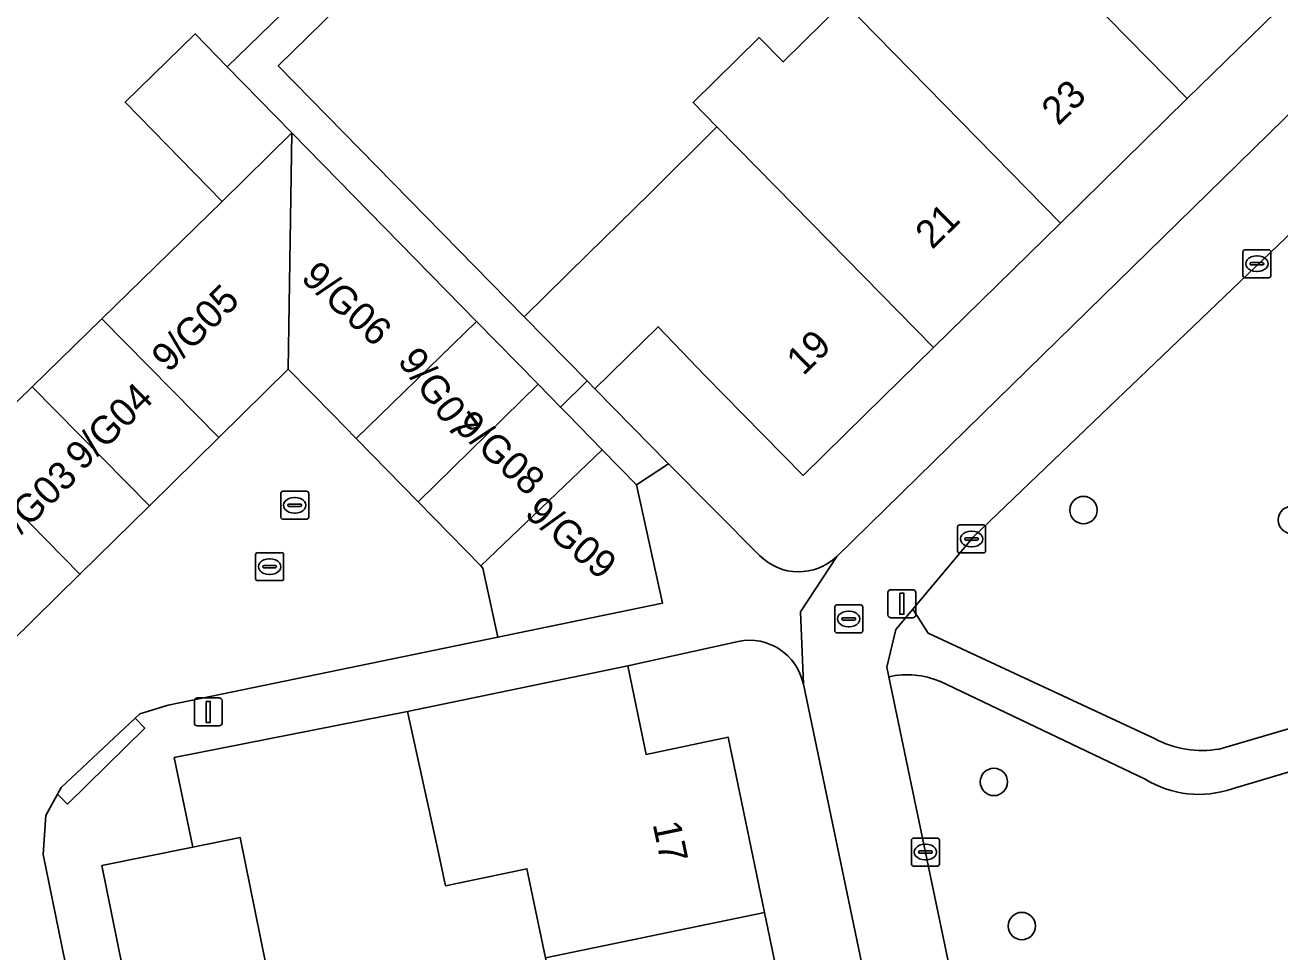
# Model space of a CAD drawing. Extents: x 162879 to 165540, y 384011 to 385181.
# Drawn here: x 164034.17 to 164079.05, y 384230.78 to 384263.93 of the extents above; entities that cross this region are included whole.
import ezdxf

# ---------------------------------------------------------------- set-up
doc = ezdxf.new("R2010")
doc.units = 0
for name, color, linetype in [('IMGEO_Boom', 7, 'Continuous'), ('IMGEO_Erf', 7, 'Continuous'), ('IMGEO_Groenvoorziening', 7, 'Continuous'), ('IMGEO_Kolk', 7, 'Continuous'), ('IMGEO_Lichtmast', 7, 'Continuous'), ('IMGEO_Pand', 7, 'Continuous'), ('IMGEO_Pand_nummerreeks', 7, 'Continuous'), ('IMGEO_Rijbaan_lokaal_open', 7, 'Continuous'), ('IMGEO_Rioolput', 7, 'Continuous'), ('IMGEO_Voetpad_halfverhard', 7, 'Continuous'), ('IMGEO_Voetpad_open', 7, 'Continuous')]:
    doc.layers.add(name, color=color, linetype=linetype)

msp = doc.modelspace()

# ---------------------------------------------------------------- linework, layer by layer
at = {"layer": 'IMGEO_Boom'}
for centre in [(164072.025, 384246.586), (164079.475, 384246.23), (164068.821, 384236.86), (164069.82, 384231.707)]:
    msp.add_circle(centre, 0.489, dxfattribs=at)
at = {"layer": 'IMGEO_Erf'}
for points in [[(164020.603, 384237.498), (164023.148, 384240.006), (164027.381, 384235.712), (164031.164, 384239.4), (164026.942, 384243.693), (164023.489, 384247.252), (164025.948, 384249.671), (164026.282, 384250), (164027.143, 384250.847), (164027.965, 384250), (164030.611, 384247.272), (164031.931, 384248.559), (164033.408, 384250), (164034.426, 384250.993), (164036.921, 384253.427), (164041.22, 384257.622), (164037.748, 384261.17), (164040.249, 384263.618), (164041.4, 384262.442), (164064.027, 384284.392), (164072.952, 384284.662), (164077.211, 384284.78), (164077.726, 384284.794), (164083.317, 384284.95)], [(164063.201, 384244.93), (164068.383, 384250), (164094.306, 384275.362)], [(164047.44, 384266.608), (164043.225, 384262.473), (164052.025, 384253.502), (164054.31, 384255.745), (164056.525, 384257.919), (164058.911, 384260.295), (164058.06, 384261.162), (164060.428, 384263.485), (164061.279, 384262.618), (164063.45, 384264.748)], [(164080.28, 384265.756), (164075.737, 384261.302), (164071.198, 384256.85), (164066.658, 384252.399), (164064.212, 384250), (164061.995, 384247.826), (164059.856, 384250), (164058.488, 384251.391), (164056.809, 384253.14), (164054.553, 384250.926), (164057.185, 384248.244), (164060.439, 384244.959)], [(164059.675, 384241.888), (164055.725, 384241.01), (164056.381, 384237.847), (164059.318, 384238.457), (164060.619, 384232.192), (164061.942, 384225.823), (164063.233, 384219.606), (164064.558, 384213.229), (164061.636, 384212.622), (164062.262, 384209.608), (164054.286, 384207.951), (164053.269, 384212.847), (164053.021, 384214.043), (164051.553, 384213.738), (164050.867, 384217.043), (164055.369, 384217.976), (164054.701, 384221.19), (164051.752, 384220.578), (164051.128, 384223.581), (164050.502, 384226.597), (164053.476, 384227.215), (164052.779, 384230.571), (164052.118, 384233.754)], [(164067.56, 384213.721), (164062.005, 384240.357)], [(164052.118, 384233.754), (164049.202, 384233.149), (164048.922, 384234.494), (164047.844, 384239.376), (164039.508, 384237.731), (164040.168, 384234.53), (164041.861, 384234.874), (164043.137, 384228.582), (164038.195, 384227.579), (164038.695, 384225.317), (164041.619, 384225.91), (164042.456, 384221.783), (164043.264, 384217.802), (164040.34, 384217.209), (164042.081, 384208.2), (164045.976, 384209.014), (164046.584, 384206.117), (164064.975, 384209.771)]]:
    msp.add_lwpolyline(points, dxfattribs=at)
for centre, radius, start, end in [((164061.835, 384246.341), 1.964, 224.7195, 314.0773), ((164060.074, 384239.957), 1.972, 11.6984, 101.6853)]:
    msp.add_arc(centre, radius, start, end, dxfattribs=at)
at = {"layer": 'IMGEO_Groenvoorziening'}
for points in [[(164080.9, 384257.899), (164072.655, 384250), (164068.089, 384245.625), (164065.926, 384243.045), (164066.473, 384242.185), (164074.565, 384238.409)], [(164065.064, 384240.618), (164070.594, 384214.118)], [(164074.228, 384236.96), (164066.886, 384240.459)], [(164076.878, 384238.038), (164079.848, 384238.902), (164080.928, 384239.216)], [(164081.185, 384237.751), (164080.109, 384237.434), (164077.341, 384236.617)]]:
    msp.add_lwpolyline(points, dxfattribs=at)
for centre, radius, start, end in [((164065.733, 384237.76), 2.935, 66.8607, 103.1645), ((164076.269, 384241.639), 3.652, 242.1807, 279.5943), ((164076.145, 384240.059), 3.644, 238.2631, 289.1616)]:
    msp.add_arc(centre, radius, start, end, dxfattribs=at)
at = {"layer": 'IMGEO_Kolk'}
for p, q in [((164077.725, 384254.97), (164077.725, 384255.822)), ((164077.8, 384255.896), (164078.652, 384255.896)), ((164078.726, 384255.822), (164078.726, 384254.97)), ((164077.984, 384255.39), (164077.984, 384255.402)), ((164078.027, 384255.439), (164078.425, 384255.439)), ((164078.213, 384255.676), (164078.238, 384255.676)), ((164078.468, 384255.402), (164078.468, 384255.39)), ((164078.422, 384255.353), (164078.024, 384255.353)), ((164078.236, 384255.116), (164078.211, 384255.116)), ((164078.652, 384254.896), (164077.8, 384254.896)), ((164067.522, 384245.125), (164067.522, 384245.977)), ((164067.597, 384246.051), (164068.449, 384246.051)), ((164068.523, 384245.977), (164068.523, 384245.125)), ((164067.781, 384245.545), (164067.781, 384245.557)), ((164068.219, 384245.508), (164067.821, 384245.508)), ((164067.824, 384245.594), (164068.222, 384245.594)), ((164068.01, 384245.831), (164068.035, 384245.831)), ((164068.265, 384245.557), (164068.265, 384245.545)), ((164042.492, 384245.061), (164043.344, 384245.061)), ((164068.449, 384245.051), (164067.597, 384245.051)), ((164068.033, 384245.271), (164068.008, 384245.271)), ((164042.417, 384244.135), (164042.417, 384244.987)), ((164042.719, 384244.604), (164043.117, 384244.604)), ((164042.905, 384244.841), (164042.93, 384244.841)), ((164043.418, 384244.987), (164043.418, 384244.135)), ((164042.676, 384244.555), (164042.676, 384244.567)), ((164043.114, 384244.518), (164042.716, 384244.518)), ((164042.928, 384244.281), (164042.903, 384244.281)), ((164043.16, 384244.567), (164043.16, 384244.555)), ((164043.344, 384244.061), (164042.492, 384244.061)), ((164065.87, 384233.926), (164065.87, 384234.778)), ((164065.945, 384234.852), (164066.797, 384234.852)), ((164066.871, 384234.778), (164066.871, 384233.926)), ((164066.129, 384234.346), (164066.129, 384234.358)), ((164066.567, 384234.309), (164066.169, 384234.309)), ((164066.172, 384234.395), (164066.57, 384234.395)), ((164066.358, 384234.632), (164066.383, 384234.632)), ((164066.613, 384234.358), (164066.613, 384234.346)), ((164066.797, 384233.852), (164065.945, 384233.852)), ((164066.381, 384234.072), (164066.356, 384234.072))]:
    msp.add_line(p, q, dxfattribs=at)
for points in [[(164077.725, 384254.97), (164077.725, 384255.822)], [(164077.8, 384255.896), (164078.652, 384255.896)], [(164078.726, 384255.822), (164078.726, 384254.97)], [(164078.652, 384254.896), (164077.8, 384254.896)], [(164067.522, 384245.125), (164067.522, 384245.977)], [(164067.597, 384246.051), (164068.449, 384246.051)], [(164068.523, 384245.977), (164068.523, 384245.125)], [(164042.492, 384245.061), (164043.344, 384245.061)], [(164068.449, 384245.051), (164067.597, 384245.051)], [(164042.417, 384244.135), (164042.417, 384244.987)], [(164043.418, 384244.987), (164043.418, 384244.135)], [(164043.344, 384244.061), (164042.492, 384244.061)], [(164065.87, 384233.926), (164065.87, 384234.778)], [(164065.945, 384234.852), (164066.797, 384234.852)], [(164066.871, 384234.778), (164066.871, 384233.926)], [(164066.797, 384233.852), (164065.945, 384233.852)]]:
    msp.add_lwpolyline(points, dxfattribs=at)
for centre, radius, start, end in [((164077.802, 384255.82), 0.0765, 91.552, 178.448), ((164077.802, 384255.82), 0.0765, 91.552, 178.448), ((164078.65, 384255.82), 0.0765, 1.552, 88.448), ((164078.65, 384255.82), 0.0765, 1.552, 88.448), ((164078.024, 384255.399), 0.0403, 85.8775, 175.7526), ((164078.021, 384255.389), 0.0366, 178.938, 274.7102), ((164078.425, 384255.396), 0.043, 264.8664, 352.4533), ((164078.429, 384255.401), 0.0386, 1.7309, 96.639), ((164077.802, 384254.972), 0.0765, 181.552, 268.448), ((164077.802, 384254.972), 0.0765, 181.552, 268.448), ((164078.65, 384254.972), 0.0765, 271.552, 358.448), ((164078.65, 384254.972), 0.0765, 271.552, 358.448), ((164067.599, 384245.975), 0.0765, 91.552, 178.448), ((164067.599, 384245.975), 0.0765, 91.552, 178.448), ((164068.447, 384245.975), 0.0765, 1.552, 88.448), ((164068.447, 384245.975), 0.0765, 1.552, 88.448), ((164067.821, 384245.554), 0.0403, 85.8775, 175.7526), ((164067.818, 384245.544), 0.0366, 178.938, 274.7102), ((164068.222, 384245.551), 0.043, 264.8664, 352.4533), ((164068.226, 384245.556), 0.0386, 1.7309, 96.639), ((164042.494, 384244.985), 0.0765, 91.552, 178.448), ((164042.494, 384244.985), 0.0765, 91.552, 178.448), ((164043.342, 384244.985), 0.0765, 1.552, 88.448), ((164043.342, 384244.985), 0.0765, 1.552, 88.448), ((164067.599, 384245.127), 0.0765, 181.552, 268.448), ((164067.599, 384245.127), 0.0765, 181.552, 268.448), ((164068.447, 384245.127), 0.0765, 271.552, 358.448), ((164068.447, 384245.127), 0.0765, 271.552, 358.448), ((164042.716, 384244.564), 0.0403, 85.8775, 175.7526), ((164043.121, 384244.566), 0.0386, 1.7309, 96.639), ((164042.713, 384244.554), 0.0366, 178.938, 274.7102), ((164043.117, 384244.561), 0.043, 264.8664, 352.4533), ((164042.494, 384244.137), 0.0765, 181.552, 268.448), ((164042.494, 384244.137), 0.0765, 181.552, 268.448), ((164043.342, 384244.137), 0.0765, 271.552, 358.448), ((164043.342, 384244.137), 0.0765, 271.552, 358.448), ((164065.947, 384234.776), 0.0765, 91.552, 178.448), ((164065.947, 384234.776), 0.0765, 91.552, 178.448), ((164066.795, 384234.776), 0.0765, 1.552, 88.448), ((164066.795, 384234.776), 0.0765, 1.552, 88.448), ((164066.169, 384234.355), 0.0403, 85.8775, 175.7526), ((164066.166, 384234.345), 0.0366, 178.938, 274.7102), ((164066.57, 384234.352), 0.043, 264.8664, 352.4533), ((164066.574, 384234.357), 0.0386, 1.7309, 96.639), ((164065.947, 384233.928), 0.0765, 181.552, 268.448), ((164065.947, 384233.928), 0.0765, 181.552, 268.448), ((164066.795, 384233.928), 0.0765, 271.552, 358.448), ((164066.795, 384233.928), 0.0765, 271.552, 358.448)]:
    msp.add_arc(centre, radius, start, end, dxfattribs=at)
for centre, major_axis, ratio, start_param, end_param in [((164078.212, 384255.396), (-0.387, 0.002), 0.722429, 4.712389, 7.853982), ((164078.237, 384255.396), (-0.39, 0.002), 0.717154, 1.570796, 4.712389), ((164068.009, 384245.551), (-0.387, 0.002), 0.722429, 4.712389, 7.853982), ((164068.034, 384245.551), (-0.39, 0.002), 0.717154, 1.570796, 4.712389), ((164042.904, 384244.561), (-0.387, 0.002), 0.722429, 4.712389, 7.853982), ((164042.929, 384244.561), (-0.39, 0.002), 0.717154, 1.570796, 4.712389), ((164066.357, 384234.352), (-0.387, 0.002), 0.722429, 4.712389, 7.853982), ((164066.382, 384234.352), (-0.39, 0.002), 0.717154, 1.570796, 4.712389)]:
    msp.add_ellipse(centre, major_axis=major_axis, ratio=ratio, start_param=start_param, end_param=end_param, dxfattribs=at)
at = {"layer": 'IMGEO_Lichtmast'}
for p, q in [((164065.132, 384243.734), (164065.922, 384243.734)), ((164065.922, 384243.734), (164065.132, 384243.734)), ((164065.032, 384242.834), (164065.032, 384243.634)), ((164065.032, 384243.634), (164065.032, 384242.834)), ((164066.022, 384243.634), (164066.022, 384242.834)), ((164066.022, 384242.834), (164066.022, 384243.634)), ((164065.922, 384242.734), (164065.132, 384242.734)), ((164065.132, 384242.734), (164065.922, 384242.734)), ((164040.225, 384238.967), (164040.225, 384239.767)), ((164040.225, 384239.767), (164040.225, 384238.967)), ((164040.325, 384239.867), (164041.115, 384239.867)), ((164041.115, 384239.867), (164040.325, 384239.867)), ((164041.215, 384239.767), (164041.215, 384238.967)), ((164041.215, 384238.967), (164041.215, 384239.767)), ((164041.115, 384238.867), (164040.325, 384238.867)), ((164040.325, 384238.867), (164041.115, 384238.867))]:
    msp.add_line(p, q, dxfattribs=at)
for points in [[(164065.452, 384243.609), (164065.602, 384243.609), (164065.602, 384242.859), (164065.452, 384242.859), (164065.452, 384243.609)], [(164040.645, 384239.742), (164040.795, 384239.742), (164040.795, 384238.992), (164040.645, 384238.992), (164040.645, 384239.742)]]:
    msp.add_lwpolyline(points, dxfattribs=at)
for centre, start, end in [((164065.132, 384243.634), 90, 180), ((164065.132, 384243.634), 90, 180), ((164065.922, 384243.634), 0, 90), ((164065.922, 384243.634), 360, 90), ((164065.132, 384242.834), 180, 270), ((164065.132, 384242.834), 180, 270), ((164065.922, 384242.834), 270, 0), ((164065.922, 384242.834), 270, 0), ((164040.325, 384239.767), 90, 180), ((164040.325, 384239.767), 90, 180), ((164041.115, 384239.767), 0, 90), ((164041.115, 384239.767), 360, 90), ((164040.325, 384238.967), 180, 270), ((164040.325, 384238.967), 180, 270), ((164041.115, 384238.967), 270, 0), ((164041.115, 384238.967), 270, 0)]:
    msp.add_arc(centre, 0.1, start, end, dxfattribs=at)
at = {"layer": 'IMGEO_Pand'}
for points in [[(164080.28, 384265.756), (164072.57, 384273.616), (164070.503, 384271.588), (164072.57, 384269.481), (164070.096, 384267.053), (164075.737, 384261.302)], [(164070.096, 384267.053), (164067.766, 384264.768), (164065.659, 384266.915), (164063.45, 384264.748), (164071.198, 384256.85), (164075.737, 384261.302)], [(164063.45, 384264.748), (164061.279, 384262.618), (164060.428, 384263.485), (164058.06, 384261.162), (164058.911, 384260.295), (164061.027, 384258.138), (164066.658, 384252.399), (164071.198, 384256.85)], [(164041.4, 384262.442), (164040.249, 384263.618), (164037.748, 384261.17), (164041.22, 384257.622), (164043.707, 384260.084)], [(164043.586, 384251.622), (164043.707, 384260.084), (164041.22, 384257.622), (164036.921, 384253.427), (164041.101, 384249.178), (164041.937, 384250)], [(164050.313, 384253.336), (164043.725, 384260.066), (164043.707, 384260.084), (164043.586, 384251.622), (164045.174, 384250), (164046.014, 384249.142)], [(164061.027, 384258.138), (164058.911, 384260.295), (164056.525, 384257.919), (164054.31, 384255.745), (164052.025, 384253.502), (164054.278, 384251.206), (164054.553, 384250.926), (164056.809, 384253.14), (164058.488, 384251.391), (164059.856, 384250), (164061.995, 384247.826), (164064.212, 384250), (164066.658, 384252.399)], [(164034.426, 384250.993), (164038.617, 384246.733), (164041.101, 384249.178), (164036.921, 384253.427)], [(164050.313, 384253.336), (164046.014, 384249.142), (164048.226, 384246.881), (164052.518, 384251.083)], [(164034.426, 384250.993), (164033.408, 384250), (164031.931, 384248.559), (164036.133, 384244.289), (164038.617, 384246.733)], [(164054.812, 384248.74), (164053.578, 384250), (164053.319, 384250.265), (164052.518, 384251.083), (164048.226, 384246.881), (164050.472, 384244.587)], [(164050.472, 384244.587), (164050.546, 384244.511), (164051.084, 384242.038), (164056.963, 384243.259), (164056.043, 384247.482), (164054.812, 384248.74)], [(164029.436, 384246.126), (164033.648, 384241.844), (164036.133, 384244.289), (164031.931, 384248.559), (164030.611, 384247.272)], [(164060.619, 384232.192), (164059.318, 384238.457), (164056.381, 384237.847), (164055.725, 384241.01), (164047.844, 384239.376), (164048.922, 384234.494), (164049.202, 384233.149), (164052.118, 384233.754), (164052.779, 384230.571)], [(164040.168, 384234.53), (164036.919, 384233.871), (164038.195, 384227.579), (164043.137, 384228.582), (164041.861, 384234.874)], [(164060.619, 384232.192), (164052.779, 384230.571), (164053.476, 384227.215), (164050.502, 384226.597), (164051.128, 384223.581), (164061.942, 384225.823)]]:
    msp.add_lwpolyline(points, close=True, dxfattribs=at)
at = {"layer": 'IMGEO_Rijbaan_lokaal_open'}
msp.add_lwpolyline([(164040.268, 384207.587), (164034.815, 384234.262), (164034.911, 384235.662), (164035.336, 384236.427), (164035.465, 384236.659), (164038.104, 384239.136), (164038.275, 384239.297), (164039.286, 384239.612), (164051.084, 384242.038), (164050.546, 384244.511), (164050.472, 384244.587), (164048.226, 384246.881), (164046.014, 384249.142), (164045.174, 384250), (164043.586, 384251.622), (164041.937, 384250), (164041.101, 384249.178), (164038.617, 384246.733), (164036.133, 384244.289), (164033.648, 384241.844)], dxfattribs=at)
at = {"layer": 'IMGEO_Rioolput'}
for p, q in [((164043.315, 384246.331), (164043.315, 384247.183)), ((164043.39, 384247.257), (164044.242, 384247.257)), ((164043.803, 384247.037), (164043.828, 384247.037)), ((164044.316, 384247.183), (164044.316, 384246.331)), ((164043.574, 384246.751), (164043.574, 384246.763)), ((164044.012, 384246.714), (164043.614, 384246.714)), ((164043.617, 384246.8), (164044.015, 384246.8)), ((164043.826, 384246.477), (164043.801, 384246.477)), ((164044.058, 384246.763), (164044.058, 384246.751)), ((164044.242, 384246.257), (164043.39, 384246.257)), ((164063.127, 384242.265), (164063.127, 384243.117)), ((164063.202, 384243.191), (164064.054, 384243.191)), ((164063.615, 384242.971), (164063.64, 384242.971)), ((164064.128, 384243.117), (164064.128, 384242.265)), ((164063.386, 384242.685), (164063.386, 384242.697)), ((164063.824, 384242.648), (164063.426, 384242.648)), ((164063.429, 384242.734), (164063.827, 384242.734)), ((164063.638, 384242.411), (164063.613, 384242.411)), ((164063.87, 384242.697), (164063.87, 384242.685)), ((164064.054, 384242.191), (164063.202, 384242.191))]:
    msp.add_line(p, q, dxfattribs=at)
for points in [[(164043.315, 384246.331), (164043.315, 384247.183)], [(164043.39, 384247.257), (164044.242, 384247.257)], [(164044.316, 384247.183), (164044.316, 384246.331)], [(164044.242, 384246.257), (164043.39, 384246.257)], [(164063.127, 384242.265), (164063.127, 384243.117)], [(164063.202, 384243.191), (164064.054, 384243.191)], [(164064.128, 384243.117), (164064.128, 384242.265)], [(164064.054, 384242.191), (164063.202, 384242.191)]]:
    msp.add_lwpolyline(points, dxfattribs=at)
for centre, radius, start, end in [((164043.392, 384247.181), 0.0765, 91.552, 178.448), ((164043.392, 384247.181), 0.0765, 91.552, 178.448), ((164044.24, 384247.181), 0.0765, 1.552, 88.448), ((164044.24, 384247.181), 0.0765, 1.552, 88.448), ((164043.614, 384246.76), 0.0403, 85.8775, 175.7526), ((164043.611, 384246.75), 0.0366, 178.938, 274.7102), ((164044.015, 384246.757), 0.043, 264.8664, 352.4533), ((164044.019, 384246.762), 0.0386, 1.7309, 96.639), ((164043.392, 384246.333), 0.0765, 181.552, 268.448), ((164043.392, 384246.333), 0.0765, 181.552, 268.448), ((164044.24, 384246.333), 0.0765, 271.552, 358.448), ((164044.24, 384246.333), 0.0765, 271.552, 358.448), ((164063.204, 384243.115), 0.0765, 91.552, 178.448), ((164063.204, 384243.115), 0.0765, 91.552, 178.448), ((164064.052, 384243.115), 0.0765, 1.552, 88.448), ((164064.052, 384243.115), 0.0765, 1.552, 88.448), ((164063.426, 384242.694), 0.0403, 85.8775, 175.7526), ((164063.423, 384242.684), 0.0366, 178.938, 274.7102), ((164063.827, 384242.691), 0.043, 264.8664, 352.4533), ((164063.831, 384242.696), 0.0386, 1.7309, 96.639), ((164063.204, 384242.267), 0.0765, 181.552, 268.448), ((164063.204, 384242.267), 0.0765, 181.552, 268.448), ((164064.052, 384242.267), 0.0765, 271.552, 358.448), ((164064.052, 384242.267), 0.0765, 271.552, 358.448)]:
    msp.add_arc(centre, radius, start, end, dxfattribs=at)
for centre, major_axis, ratio, start_param, end_param in [((164043.802, 384246.757), (-0.387, 0.002), 0.722429, 4.712389, 7.853982), ((164043.827, 384246.757), (-0.39, 0.002), 0.717154, 1.570796, 4.712389), ((164063.614, 384242.691), (-0.387, 0.002), 0.722429, 4.712389, 7.853982), ((164063.639, 384242.691), (-0.39, 0.002), 0.717154, 1.570796, 4.712389)]:
    msp.add_ellipse(centre, major_axis=major_axis, ratio=ratio, start_param=start_param, end_param=end_param, dxfattribs=at)
at = {"layer": 'IMGEO_Voetpad_halfverhard'}
for points in [[(164074.565, 384238.409), (164066.473, 384242.185), (164065.926, 384243.045), (164065.316, 384242.317), (164064.991, 384240.969), (164065.064, 384240.618)], [(164066.886, 384240.459), (164074.228, 384236.96)], [(164080.928, 384239.216), (164079.848, 384238.902), (164076.878, 384238.038)], [(164077.341, 384236.617), (164080.109, 384237.434), (164081.185, 384237.751)]]:
    msp.add_lwpolyline(points, dxfattribs=at)
for centre, radius, start, end in [((164065.733, 384237.76), 2.935, 66.8607, 103.1645), ((164076.269, 384241.639), 3.652, 242.1807, 279.5943), ((164076.145, 384240.059), 3.644, 238.2631, 289.1616)]:
    msp.add_arc(centre, radius, start, end, dxfattribs=at)
at = {"layer": 'IMGEO_Voetpad_open'}
for points in [[(164088.288, 384284.403), (164088.338, 384285.009), (164083.317, 384284.95), (164077.726, 384284.794), (164077.211, 384284.78), (164072.952, 384284.662), (164064.027, 384284.392), (164041.4, 384262.442), (164043.707, 384260.084), (164043.725, 384260.066), (164050.313, 384253.336), (164052.518, 384251.083), (164053.319, 384250.265), (164054.278, 384251.206), (164052.025, 384253.502), (164043.225, 384262.473), (164047.44, 384266.608), (164050.128, 384269.244), (164053.297, 384272.353), (164056.519, 384275.511), (164059.21, 384278.151), (164062.376, 384281.256), (164064.289, 384283.133), (164087.526, 384283.655)], [(164054.553, 384250.926), (164054.278, 384251.206), (164053.319, 384250.265), (164053.578, 384250), (164054.812, 384248.74), (164056.043, 384247.482), (164057.185, 384248.244)], [(164038.104, 384239.136), (164035.465, 384236.659), (164035.336, 384236.427), (164035.685, 384236.07), (164038.453, 384238.779)]]:
    msp.add_lwpolyline(points, close=True, dxfattribs=at)
for points in [[(164070.594, 384214.118), (164065.064, 384240.618), (164064.991, 384240.969), (164065.316, 384242.317), (164065.926, 384243.045), (164068.089, 384245.625), (164072.655, 384250), (164080.9, 384257.899), (164081.379, 384258.358), (164087.696, 384264.604), (164105.502, 384282.156)], [(164094.306, 384275.362), (164068.383, 384250), (164063.201, 384244.93), (164061.9, 384242.942), (164062.005, 384240.357), (164067.56, 384213.721)], [(164057.185, 384248.244), (164056.043, 384247.482), (164056.963, 384243.259), (164051.084, 384242.038), (164039.286, 384239.612), (164038.275, 384239.297), (164038.104, 384239.136), (164038.453, 384238.779), (164035.685, 384236.07), (164035.336, 384236.427), (164034.911, 384235.662), (164034.815, 384234.262), (164040.268, 384207.587)], [(164060.439, 384244.959), (164057.185, 384248.244)], [(164062.005, 384240.357), (164061.9, 384242.942), (164063.201, 384244.93)], [(164038.195, 384227.579), (164036.919, 384233.871), (164040.168, 384234.53), (164039.508, 384237.731), (164047.844, 384239.376), (164055.725, 384241.01), (164059.675, 384241.888)]]:
    msp.add_lwpolyline(points, dxfattribs=at)
for centre, radius, start, end in [((164061.835, 384246.341), 1.964, 224.7195, 314.0773), ((164060.074, 384239.957), 1.972, 11.6984, 101.6853)]:
    msp.add_arc(centre, radius, start, end, dxfattribs=at)

# ---------------------------------------------------------------- texts
at = {"layer": 'IMGEO_Pand_nummerreeks'}
for s, rotation, p in [('23', 44.4382, (164071.124, 384260.307)), ('21', 44.4386, (164066.611, 384255.882)), ('9/G06', 318.0205, (164043.996, 384254.829)), ('9/G05', 44.5311, (164039.301, 384251.473)), ('19', 44.4386, (164062.002, 384251.363)), ('9/G07', 306.9365, (164047.464, 384251.916)), ('9/G04', 44.5311, (164036.223, 384247.956)), ('9/G08', 317.5438, (164049.488, 384249.505)), ('9/G03', 44.5311, (164033.504, 384245.171)), ('9/G09', 319.7256, (164051.997, 384246.405)), ('17', 281.7338, (164056.613, 384235.357))]:
    msp.add_text(s, height=1, rotation=rotation, dxfattribs=at).set_placement(p)

doc.saveas('drawing.dxf')
